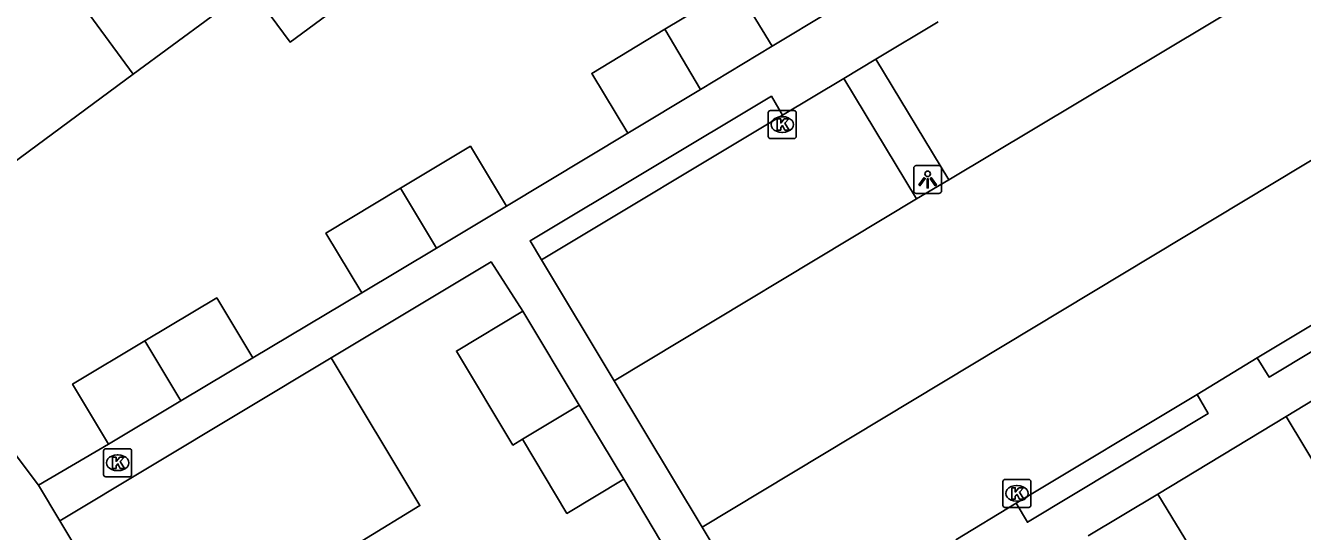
# Model space of a CAD drawing. Extents: x 161771 to 163125, y 382479 to 383177.
# Drawn here: x 162223.18 to 162268.84, y 382922.9 to 382940.98 of the extents above; entities that cross this region are included whole.
import ezdxf

# ---------------------------------------------------------------- set-up
doc = ezdxf.new("R2010")
doc.units = 0
for name, color, linetype in [('IMGEO_Kolk', 7, 'Continuous'), ('IMGEO_Lichtpunt', 7, 'Continuous'), ('IMGEO_Pand', 7, 'Continuous'), ('IMGEO_Parkeervlak_open', 7, 'Continuous'), ('IMGEO_Rijbaan_lokaal_open', 7, 'Continuous'), ('IMGEO_Voetpad_open', 7, 'Continuous'), ('IMGEO_Woonerf_open', 7, 'Continuous')]:
    doc.layers.add(name, color=color, linetype=linetype)

msp = doc.modelspace()

# ---------------------------------------------------------------- linework, layer by layer
at = {"layer": 'IMGEO_Kolk'}
for p, q in [((162249.739, 382937.016), (162249.739, 382937.868)), ((162249.814, 382937.942), (162250.666, 382937.942)), ((162250.74, 382937.868), (162250.74, 382937.016)), ((162250.227, 382937.722), (162250.252, 382937.722)), ((162250.666, 382936.942), (162249.814, 382936.942)), ((162250.25, 382937.162), (162250.225, 382937.162)), ((162225.976, 382924.924), (162225.976, 382925.776)), ((162226.051, 382925.85), (162226.903, 382925.85)), ((162226.464, 382925.63), (162226.489, 382925.63)), ((162226.977, 382925.776), (162226.977, 382924.924)), ((162226.487, 382925.07), (162226.462, 382925.07)), ((162226.903, 382924.85), (162226.051, 382924.85)), ((162258.128, 382923.83), (162258.128, 382924.682)), ((162258.203, 382924.756), (162259.055, 382924.756)), ((162259.129, 382924.682), (162259.129, 382923.83)), ((162258.616, 382924.536), (162258.641, 382924.536)), ((162259.055, 382923.756), (162258.203, 382923.756)), ((162258.639, 382923.976), (162258.614, 382923.976))]:
    msp.add_line(p, q, dxfattribs=at)
for points in [[(162249.739, 382937.016), (162249.739, 382937.868)], [(162249.814, 382937.942), (162250.666, 382937.942)], [(162250.74, 382937.868), (162250.74, 382937.016)], [(162250.06, 382937.642), (162250.183, 382937.642), (162250.183, 382937.491), (162250.313, 382937.642), (162250.477, 382937.642), (162250.331, 382937.491), (162250.484, 382937.242), (162250.332, 382937.242), (162250.247, 382937.406), (162250.183, 382937.339), (162250.183, 382937.242), (162250.06, 382937.242), (162250.06, 382937.642)], [(162250.666, 382936.942), (162249.814, 382936.942)], [(162225.976, 382924.924), (162225.976, 382925.776)], [(162226.051, 382925.85), (162226.903, 382925.85)], [(162226.297, 382925.55), (162226.42, 382925.55), (162226.42, 382925.399), (162226.55, 382925.55), (162226.714, 382925.55), (162226.568, 382925.399), (162226.721, 382925.15), (162226.569, 382925.15), (162226.484, 382925.314), (162226.42, 382925.247), (162226.42, 382925.15), (162226.297, 382925.15), (162226.297, 382925.55)], [(162226.977, 382925.776), (162226.977, 382924.924)], [(162226.903, 382924.85), (162226.051, 382924.85)], [(162258.128, 382923.83), (162258.128, 382924.682)], [(162258.203, 382924.756), (162259.055, 382924.756)], [(162259.129, 382924.682), (162259.129, 382923.83)], [(162258.449, 382924.456), (162258.572, 382924.456), (162258.572, 382924.305), (162258.702, 382924.456), (162258.866, 382924.456), (162258.72, 382924.305), (162258.873, 382924.056), (162258.721, 382924.056), (162258.636, 382924.22), (162258.572, 382924.153), (162258.572, 382924.056), (162258.449, 382924.056), (162258.449, 382924.456)], [(162259.055, 382923.756), (162258.203, 382923.756)]]:
    msp.add_lwpolyline(points, dxfattribs=at)
for centre, start, end in [((162249.816, 382937.866), 91.552, 178.448), ((162249.816, 382937.866), 91.552, 178.448), ((162250.664, 382937.866), 1.552, 88.448), ((162250.664, 382937.866), 1.552, 88.448), ((162249.816, 382937.018), 181.552, 268.448), ((162249.816, 382937.018), 181.552, 268.448), ((162250.664, 382937.018), 271.552, 358.448), ((162250.664, 382937.018), 271.552, 358.448), ((162226.053, 382925.774), 91.552, 178.448), ((162226.053, 382925.774), 91.552, 178.448), ((162226.901, 382925.774), 1.552, 88.448), ((162226.901, 382925.774), 1.552, 88.448), ((162226.053, 382924.926), 181.552, 268.448), ((162226.053, 382924.926), 181.552, 268.448), ((162226.901, 382924.926), 271.552, 358.448), ((162226.901, 382924.926), 271.552, 358.448), ((162258.205, 382924.68), 91.552, 178.448), ((162258.205, 382924.68), 91.552, 178.448), ((162259.053, 382924.68), 1.552, 88.448), ((162259.053, 382924.68), 1.552, 88.448), ((162258.205, 382923.832), 181.552, 268.448), ((162258.205, 382923.832), 181.552, 268.448), ((162259.053, 382923.832), 271.552, 358.448), ((162259.053, 382923.832), 271.552, 358.448)]:
    msp.add_arc(centre, 0.0765, start, end, dxfattribs=at)
for centre, major_axis, ratio, start_param, end_param in [((162250.226, 382937.442), (-0.387, 0.002), 0.722429, 4.712389, 7.853982), ((162250.251, 382937.442), (-0.39, 0.002), 0.717154, 1.570796, 4.712389), ((162226.463, 382925.35), (-0.387, 0.002), 0.722429, 4.712389, 7.853982), ((162226.488, 382925.35), (-0.39, 0.002), 0.717154, 1.570796, 4.712389), ((162258.615, 382924.256), (-0.387, 0.002), 0.722429, 4.712389, 7.853982), ((162258.64, 382924.256), (-0.39, 0.002), 0.717154, 1.570796, 4.712389)]:
    msp.add_ellipse(centre, major_axis=major_axis, ratio=ratio, start_param=start_param, end_param=end_param, dxfattribs=at)
at = {"layer": 'IMGEO_Lichtpunt'}
for p, q in [((162255.841, 382935.975), (162255.033, 382935.975)), ((162255.841, 382935.975), (162255.033, 382935.975)), ((162254.939, 382935.88), (162254.939, 382935.073)), ((162254.939, 382935.88), (162254.939, 382935.073)), ((162255.935, 382935.073), (162255.935, 382935.88)), ((162255.935, 382935.073), (162255.935, 382935.88)), ((162255.033, 382934.979), (162255.841, 382934.979)), ((162255.033, 382934.979), (162255.841, 382934.979))]:
    msp.add_line(p, q, dxfattribs=at)
for points in [[(162255.313, 382935.544), (162255.352, 382935.516), (162255.164, 382935.254), (162255.126, 382935.281), (162255.313, 382935.544)], [(162255.525, 382935.516), (162255.563, 382935.543), (162255.75, 382935.281), (162255.711, 382935.253), (162255.525, 382935.516)], [(162255.415, 382935.496), (162255.462, 382935.496), (162255.462, 382935.174), (162255.415, 382935.174), (162255.415, 382935.496)]]:
    msp.add_lwpolyline(points, dxfattribs=at)
msp.add_circle((162255.438, 382935.678), 0.0994, dxfattribs=at)
for centre, start, end in [((162255.033, 382935.88), 90, 180), ((162255.033, 382935.88), 90, 180), ((162255.841, 382935.88), 0, 90), ((162255.841, 382935.88), 0, 90), ((162255.033, 382935.073), 180, 270), ((162255.033, 382935.073), 180, 270), ((162255.841, 382935.073), 270, 0), ((162255.841, 382935.073), 270, 360)]:
    msp.add_arc(centre, 0.0946, start, end, dxfattribs=at)
at = {"layer": 'IMGEO_Pand'}
for points in [[(162227.033, 382939.239), (162221.74, 382946.434)], [(162231.214, 382942.329), (162232.645, 382940.391), (162237.032, 382943.621)], [(162249.875, 382940.239), (162248.584, 382942.38), (162246.039, 382940.845)], [(162227.033, 382939.239), (162231.214, 382942.329)], [(162246.039, 382940.845), (162243.426, 382939.27), (162244.717, 382937.129)], [(162247.322, 382938.699), (162246.039, 382940.845)], [(162249.875, 382940.239), (162247.322, 382938.699)], [(162222.724, 382936.056), (162227.033, 382939.239)], [(162247.322, 382938.699), (162244.717, 382937.129)], [(162240.378, 382934.523), (162239.091, 382936.666), (162236.592, 382935.166)], [(162236.592, 382935.166), (162233.926, 382933.564), (162235.213, 382931.421)], [(162236.592, 382935.166), (162237.875, 382933.02)], [(162240.378, 382934.523), (162237.875, 382933.02)], [(162237.875, 382933.02), (162235.213, 382931.421)], [(162231.305, 382929.098), (162230.022, 382931.244), (162227.449, 382929.706)], [(162240.963, 382930.767), (162238.59, 382929.341), (162240.608, 382925.984), (162240.95, 382926.19)], [(162240.963, 382930.767), (162242.981, 382927.411)], [(162227.449, 382929.706), (162224.867, 382928.162), (162226.149, 382926.016)], [(162227.449, 382929.706), (162228.732, 382927.56)], [(162224.405, 382923.28), (162234.109, 382929.103)], [(162231.305, 382929.098), (162228.732, 382927.56)], [(162234.109, 382929.103), (162237.286, 382923.819), (162235.217, 382922.567)], [(162268.251, 382927.002), (162270.864, 382928.585)], [(162228.732, 382927.56), (162226.149, 382926.016)], [(162240.95, 382926.19), (162242.981, 382927.411)], [(162242.981, 382927.411), (162244.573, 382924.763)], [(162268.251, 382927.002), (162269.55, 382924.849), (162272.15, 382926.433)], [(162240.95, 382926.19), (162242.542, 382923.542), (162244.573, 382924.763)], [(162261.18, 382922.744), (162263.671, 382924.234)], [(162263.671, 382924.234), (162264.972, 382922.094), (162262.464, 382920.596)], [(162227.565, 382918.011), (162224.405, 382923.28)]]:
    msp.add_lwpolyline(points, dxfattribs=at)
at = {"layer": 'IMGEO_Parkeervlak_open'}
for points in [[(162253.59, 382939.781), (162256.198, 382935.466)], [(162255.039, 382934.78), (162252.444, 382939.092)], [(162250.254, 382937.78), (162241.633, 382932.605)], [(162273.693, 382932.984), (162267.225, 382929.098)], [(162265.073, 382927.797), (162258.6, 382923.904)]]:
    msp.add_lwpolyline(points, dxfattribs=at)
at = {"layer": 'IMGEO_Rijbaan_lokaal_open'}
for points in [[(162247.373, 382923.049), (162279.62, 382942.465), (162279.655, 382942.407)], [(162267.028, 382941.961), (162256.198, 382935.466)], [(162256.198, 382935.466), (162255.039, 382934.78)], [(162244.225, 382928.275), (162255.039, 382934.78)], [(162247.373, 382923.049), (162244.225, 382928.275)]]:
    msp.add_lwpolyline(points, dxfattribs=at)
at = {"layer": 'IMGEO_Voetpad_open'}
for points in [[(162254.004, 382942.729), (162249.875, 382940.239)], [(162253.59, 382939.781), (162255.819, 382941.114)], [(162252.444, 382939.092), (162253.59, 382939.781)], [(162250.254, 382937.78), (162252.444, 382939.092)], [(162241.633, 382932.605), (162241.221, 382933.287), (162249.85, 382938.455), (162250.254, 382937.78)], [(162244.717, 382937.129), (162240.378, 382934.523)], [(162273.693, 382932.984), (162274.104, 382932.301), (162267.646, 382928.417), (162267.225, 382929.098)], [(162234.109, 382929.103), (162239.829, 382932.531), (162240.963, 382930.767)], [(162244.225, 382928.275), (162241.633, 382932.605)], [(162235.213, 382931.421), (162231.305, 382929.098)], [(162267.225, 382929.098), (162265.073, 382927.797)], [(162265.073, 382927.797), (162265.47, 382927.114), (162259.005, 382923.228), (162258.6, 382923.904)], [(162263.671, 382924.234), (162268.251, 382927.002)], [(162226.149, 382926.016), (162223.643, 382924.549)], [(162224.405, 382923.28), (162223.643, 382924.549)], [(162244.573, 382924.763), (162247.228, 382920.292)], [(162258.6, 382923.904), (162256.442, 382922.595)], [(162249.976, 382918.709), (162247.373, 382923.049)]]:
    msp.add_lwpolyline(points, dxfattribs=at)
at = {"layer": 'IMGEO_Woonerf_open'}
msp.add_lwpolyline([(162223.643, 382924.549), (162216.357, 382934.222), (162215.077, 382935.975), (162215.561, 382936.329)], dxfattribs=at)

doc.saveas('drawing.dxf')
